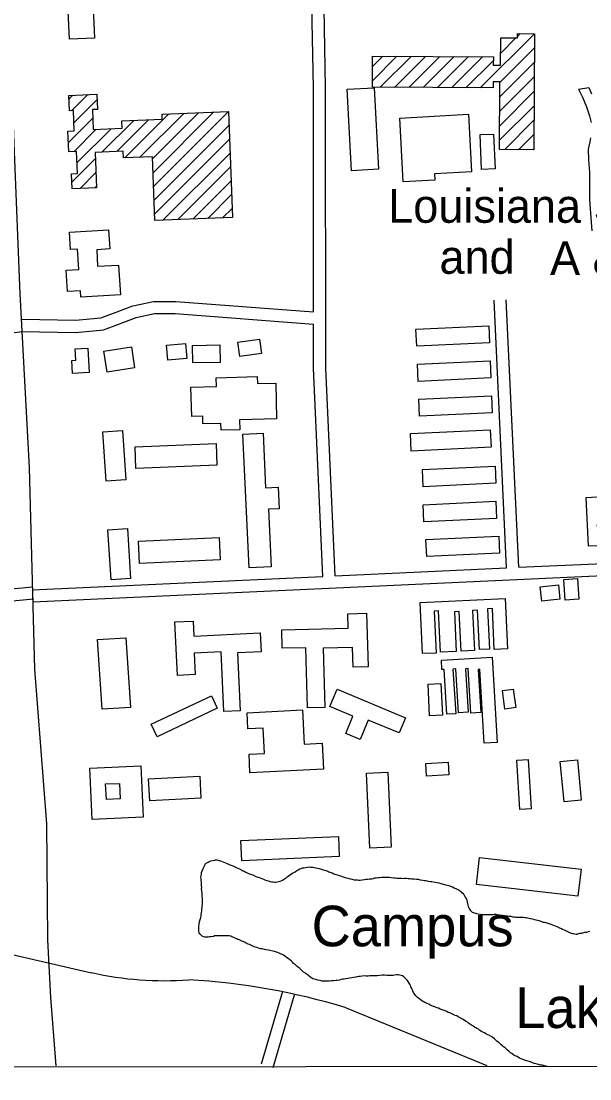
# Model space of a CAD drawing. Extents: x 3297716 to 3335574, y 688621 to 713991.
# Drawn here: x 3330340 to 3331741, y 693999 to 696608 of the extents above; entities that cross this region are included whole.
import ezdxf

# ---------------------------------------------------------------- set-up
doc = ezdxf.new("R2010")
doc.units = 0
for name, color, linetype in [('V-BLDG-IDEN', 7, 'Continuous'), ('V-BLDG-OTLN', 7, 'Continuous'), ('V-GRID-FRAM', 7, 'Continuous'), ('V-RIVR-IDEN', 7, 'Continuous'), ('V-ROAD-CNTR', 7, 'Continuous'), ('V-TOPO-SHOR', 7, 'Continuous')]:
    doc.layers.add(name, color=color, linetype=linetype)

msp = doc.modelspace()

# ---------------------------------------------------------------- linework, layer by layer
at = {"layer": 'V-BLDG-OTLN'}
for p, q in [((3331471.4, 696443.3), (3331604.7, 696576.6)), ((3331521.8, 696529), (3331558.9, 696566.2)), ((3331521.9, 696564.5), (3331523.7, 696566.4)), ((3331562.8, 696570), (3331569.6, 696576.8)), ((3331519.8, 696456.4), (3331604.6, 696541.1)), ((3331205.8, 696460.6), (3331266.2, 696520.9)), ((3331206, 696496.1), (3331231, 696521.1)), ((3331225.1, 696444.4), (3331301.4, 696520.8)), ((3331260.2, 696444.3), (3331336.6, 696520.6)), ((3331295.4, 696444.1), (3331371.8, 696520.4)), ((3331330.6, 696443.9), (3331406.9, 696520.3)), ((3331365.8, 696443.8), (3331442.1, 696520.1)), ((3331401, 696443.6), (3331477.3, 696519.9)), ((3331436.2, 696443.5), (3331503.7, 696510.9)), ((3331519.7, 696420.9), (3331604.4, 696505.6)), ((3331519.5, 696385.4), (3331604.2, 696470.1)), ((3330458, 696415.8), (3330467.1, 696424.9)), ((3330464.3, 696386.8), (3330503.9, 696426.3)), ((3331519.4, 696349.8), (3331604.1, 696434.6)), ((3330469.8, 696357), (3330527, 696414.1)), ((3331519.2, 696314.3), (3331603.9, 696399)), ((3330595.6, 696270.5), (3330703.8, 696378.8)), ((3330632.3, 696271.9), (3330740.6, 696380.2)), ((3330663.7, 696268), (3330777.3, 696381.6)), ((3330665, 696233.9), (3330814.1, 696383)), ((3330666.3, 696199.9), (3330850.8, 696384.4)), ((3330456.4, 696308.2), (3330516.4, 696368.2)), ((3330539, 696284.7), (3330617.3, 696363)), ((3330575.7, 696286.1), (3330654.1, 696364.4)), ((3330667.6, 696165.8), (3330852.1, 696350.3)), ((3331530.9, 696290.6), (3331603.7, 696363.5)), ((3330469.3, 696285.7), (3330524.6, 696341)), ((3330477.6, 696258.7), (3330561.3, 696342.4)), ((3331566, 696290.5), (3331603.6, 696328)), ((3330668.9, 696131.7), (3330853.4, 696316.3)), ((3330464.7, 696210.4), (3330523, 696268.7)), ((3330689.3, 696116.8), (3330854.7, 696282.2)), ((3331601.2, 696290.3), (3331603.4, 696292.5)), ((3330726, 696118.2), (3330856, 696248.1)), ((3330484.9, 696195.2), (3330524.3, 696234.7)), ((3330521.6, 696196.6), (3330525.6, 696200.6)), ((3330762.8, 696119.6), (3330857.3, 696214.1)), ((3330799.6, 696121), (3330858.6, 696180)), ((3330836.3, 696122.4), (3330859.9, 696146))]:
    msp.add_line(p, q, dxfattribs=at)
for points in [[(3330410, 696709.2), (3330514.1, 696714), (3330521, 696565.6), (3330459, 696562.8), (3330454.2, 696667.1), (3330412, 696665.1)], [(3331604.7, 696576.6), (3331603.4, 696290.3), (3331519.1, 696290.7), (3331519.9, 696457.8), (3331502.9, 696457.9), (3331502.9, 696443.1), (3331205.8, 696444.5), (3331206.1, 696521.2), (3331503.7, 696519.8), (3331503.6, 696499.3), (3331521.6, 696499.2), (3331521.9, 696566.4), (3331562.8, 696566.2), (3331562.8, 696576.8)], [(3330850.8, 696384.4), (3330860.8, 696123.3), (3330669.5, 696116), (3330663.5, 696273.1), (3330592.1, 696270.4), (3330591.5, 696286.7), (3330522.4, 696284), (3330525.8, 696196.8), (3330465.3, 696194.5), (3330463.9, 696231), (3330478.6, 696231.5), (3330476.6, 696286), (3330457.3, 696285.3), (3330455.3, 696336.5), (3330470.6, 696337.1), (3330468.7, 696387), (3330459.1, 696386.6), (3330457.7, 696424.6), (3330526.5, 696427.2), (3330527.9, 696390), (3330515.6, 696389.5), (3330517.4, 696340.7), (3330589, 696343.4), (3330588.3, 696361.9), (3330687.6, 696365.7), (3330687.2, 696378.2)], [(3331210.2, 696443.3), (3331221, 696242.4), (3331153.8, 696238.8), (3331143, 696439.7)], [(3331281.7, 696211.4), (3331272.9, 696368.7), (3331442.1, 696378.1), (3331450, 696236.2), (3331358.8, 696231.1), (3331359.6, 696215.8)], [(3331504.1, 696329.2), (3331507.8, 696243.1), (3331474.7, 696241.7), (3331471, 696327.8)], [(3330584.5, 695932.4), (3330487.1, 695926.6), (3330486.2, 695942.5), (3330454, 695940.6), (3330450.9, 695993.6), (3330481.8, 695995.5), (3330478.8, 696045.3), (3330461.5, 696044.2), (3330458.9, 696087.2), (3330555.5, 696093), (3330558.3, 696046), (3330526, 696044), (3330528.4, 696003), (3330580.1, 696006.1)], [(3331313, 695848.1), (3331492.3, 695856.6), (3331494.3, 695814.5), (3331314.9, 695806.1)], [(3330504.1, 695800.9), (3330507.4, 695741), (3330466.8, 695738.7), (3330465.1, 695770.7), (3330474.3, 695771.2), (3330472.8, 695799.2)], [(3330551.6, 695742), (3330543.4, 695794.1), (3330611.5, 695804.8), (3330619.6, 695752.6)], [(3330748.3, 695775.7), (3330701.5, 695771.9), (3330698.5, 695808.6), (3330745.3, 695812.5)], [(3330830.5, 695766), (3330763.3, 695764.7), (3330762.5, 695808.1), (3330829.7, 695809.4)], [(3330932.1, 695788), (3330878.8, 695781), (3330874.2, 695816.1), (3330927.5, 695823.1)], [(3331316.5, 695761.4), (3331495.8, 695769.8), (3331497.8, 695727.8), (3331318.4, 695719.3)], [(3330820.6, 695728.4), (3330921.7, 695731), (3330922.2, 695713.8), (3330967.3, 695715), (3330969.5, 695627.1), (3330877.9, 695624.7), (3330878.5, 695600), (3330832.7, 695598.8), (3330832.3, 695615.3), (3330788, 695614.2), (3330787.5, 695633.8), (3330760.2, 695633.1), (3330758.4, 695704.7), (3330821.2, 695706.3)], [(3331319.7, 695675.6), (3331499, 695684), (3331501, 695642), (3331321.7, 695633.5)], [(3330549.3, 695473.4), (3330541.3, 695594.9), (3330589.7, 695598.1), (3330597.7, 695476.6)], [(3330902, 695259.2), (3330886.6, 695589.1), (3330936.3, 695591.4), (3330942.5, 695457), (3330973.3, 695458.5), (3330975.8, 695405.1), (3330949.7, 695403.9), (3330956.3, 695261.7)], [(3331299.1, 695590.4), (3331495.8, 695600.1), (3331498, 695557.4), (3331301.3, 695547.6)], [(3330620.6, 695557.7), (3330820.1, 695565.9), (3330822.3, 695512.7), (3330622.8, 695504.6)], [(3331328.8, 695501.7), (3331508.1, 695510.1), (3331510.1, 695468.1), (3331330.8, 695459.6)], [(3331738.4, 695312.7), (3331732.2, 695433.3), (3331784.5, 695436), (3331788, 695368.4), (3331759.9, 695366.9), (3331762.6, 695313.9)], [(3331330.3, 695415.1), (3331509.6, 695423.6), (3331511.6, 695381.5), (3331332.3, 695373.1)], [(3330561.3, 695230.3), (3330553.6, 695353.6), (3330601.7, 695356.6), (3330609.4, 695233.3)], [(3330830.5, 695279.5), (3330631.8, 695270), (3330629.2, 695324.9), (3330827.9, 695334.4)], [(3331337.5, 695329.4), (3331516.8, 695337.9), (3331518.8, 695295.8), (3331339.5, 695287.4)], [(3331710.7, 695233.1), (3331714.3, 695182.4), (3331680.8, 695180), (3331677.2, 695230.7)], [(3331667.7, 695182.4), (3331623, 695177.6), (3331619.2, 695212.6), (3331663.9, 695217.4)], [(3331323.1, 695174), (3331532.8, 695183.9), (3331538.7, 695059.8), (3331506, 695058.2), (3331501.3, 695159.3), (3331489.2, 695158.7), (3331493.9, 695059.3), (3331469.5, 695058.2), (3331464.9, 695155.3), (3331452.6, 695154.7), (3331457.3, 695055.6), (3331424.3, 695054), (3331419.7, 695151.6), (3331407.8, 695151), (3331412.4, 695053.1), (3331373.6, 695051.2), (3331368.7, 695153.5), (3331358.1, 695153), (3331363, 695049.5), (3331329.1, 695047.9)], [(3330982.2, 695106.9), (3331145.6, 695111.1), (3331144.7, 695146.2), (3331191.4, 695147.4), (3331194.8, 695015.8), (3331157.8, 695014.8), (3331156.6, 695063.2), (3331084.3, 695061.3), (3331088.1, 694915.2), (3331045.7, 694914.2), (3331041.9, 695062.6), (3330983.4, 695061.1)], [(3330839.7, 694905.3), (3330832.5, 695052.3), (3330766.3, 695049), (3330768.9, 694996.1), (3330724.8, 694993.9), (3330718.3, 695126.1), (3330763.9, 695128.3), (3330765.7, 695090.9), (3330929, 695098.9), (3330931.2, 695052.6), (3330872.9, 695049.7), (3330879.9, 694907.3)], [(3330538.3, 694923.7), (3330527.7, 695082.4), (3330597.9, 695087.1), (3330609.4, 694915.5), (3330539.2, 694910.8)], [(3331375.5, 695031.5), (3331500.5, 695039), (3331513.1, 694829.1), (3331481.4, 694827.2), (3331470.4, 695009.4), (3331466.5, 695009.2), (3331472.9, 694902.6), (3331448.1, 694901.1), (3331441.5, 695011.2), (3331435, 695010.8), (3331441.5, 694903.4), (3331418.1, 694902), (3331411.6, 695010.3), (3331404.2, 695009.8), (3331410.9, 694899.7), (3331388.8, 694898.4), (3331382.1, 695008.8), (3331376.9, 695008.5)], [(3331346.5, 694894.9), (3331343, 694972.6), (3331374.6, 694974), (3331378.1, 694896.3)], [(3330660.1, 694873.8), (3330808.6, 694944.2), (3330823.2, 694913.5), (3330674.7, 694843.1)], [(3331118.5, 694960.2), (3331286.9, 694890), (3331271.3, 694852.7), (3331195.5, 694884.3), (3331175.4, 694836.2), (3331139.8, 694851.1), (3331157.6, 694894), (3331100.8, 694917.7)], [(3331532.2, 694911.3), (3331526, 694957), (3331552.9, 694960.7), (3331559.1, 694914.9)], [(3330896.9, 694902.2), (3331033.2, 694909), (3331037.4, 694824.6), (3331081.7, 694826.8), (3331084.9, 694762.7), (3330903.8, 694753.7), (3330901.5, 694800.2), (3330939.8, 694802.1), (3330936.7, 694864.3), (3330898.8, 694862.4)], [(3331569.3, 694663.4), (3331561.5, 694785.5), (3331589.5, 694787.3), (3331597.3, 694665.2)], [(3331678, 694682.3), (3331668.6, 694781.9), (3331710.9, 694785.9), (3331720.4, 694686.3)], [(3330634.6, 694770.9), (3330640.4, 694644.9), (3330515.1, 694639.3), (3330509.3, 694765.2)], [(3331243.7, 694755.8), (3331251.8, 694570.4), (3331199.2, 694568.1), (3331191.1, 694753.5)], [(3331336.9, 694777.1), (3331392.3, 694780.4), (3331394.2, 694749), (3331338.8, 694745.7)], [(3330782.9, 694691.5), (3330656.7, 694684.8), (3330653.8, 694739.4), (3330780, 694746.1)], [(3330581.9, 694728), (3330583.6, 694690.1), (3330549.9, 694688.6), (3330548.1, 694726.5)], [(3331124, 694547.4), (3330883.8, 694537.3), (3330881.7, 694587), (3331121.9, 694597.1)], [(3331469.4, 694545.1), (3331719.8, 694516.5), (3331712.2, 694450), (3331461.8, 694478.6)]]:
    msp.add_lwpolyline(points, close=True, dxfattribs=at)
at = {"layer": 'V-GRID-FRAM'}
msp.add_lwpolyline([(3301838.5, 712184.2), (3333346.2, 712216.3), (3333372.6, 694031.5), (3301849.1, 693999.4), (3301838.5, 712184.2)], dxfattribs=at)
at = {"layer": 'V-ROAD-CNTR'}
for points in [[(3330276.8, 697447.5), (3330293.8, 697272.9), (3330300.3, 696835.3), (3330309.3, 696636.7), (3330323, 696285.3), (3330336.9, 695935.5), (3330359.2, 695506.3), (3330373, 695010), (3330402.1, 694628.6), (3330405.2, 694342), (3330411.8, 694200.1), (3330425.4, 694031.4)], [(3331060.4, 695890.4), (3331060.3, 696443.3), (3331055.7, 696688.2)], [(3331113.7, 695239.9), (3331090.4, 695752.2), (3331090.3, 696443.6), (3331085.7, 696688.8)], [(3330341.2, 695872.5), (3330473.5, 695870.2), (3330536.5, 695875.6), (3330567.5, 695887.4), (3330615.2, 695905.9), (3330665.8, 695916.5), (3330720.7, 695916.5), (3331060.4, 695890.4)], [(3331536.5, 695259.4), (3331505.4, 695919.2)], [(3331566.5, 695260.8), (3331535.4, 695920.6)], [(3330340.7, 695842.5), (3330474.5, 695840.2), (3330543.2, 695846), (3330578.3, 695859.4), (3330623.7, 695877), (3330668.9, 695886.5), (3330719.5, 695886.5), (3331060.4, 695860.3)], [(3331090.4, 695858), (3331090.4, 695881.4)], [(3331083.8, 695238.5), (3331060.4, 695751.5), (3331060.4, 695860.3)], [(3330168.5, 695820.6), (3330342.8, 695842.6)], [(3331566.5, 695260.8), (3331755.9, 695269.5), (3331939.1, 695277.5), (3332092.5, 695287.7)], [(3330368.7, 695175.4), (3331757.3, 695239.5), (3331940.7, 695247.6), (3332094.5, 695257.7)], [(3331113.7, 695239.9), (3331536.5, 695259.4)], [(3330367.3, 695205.4), (3331083.8, 695238.5)], [(3330368.4, 695212.1), (3329836.9, 695162.7)], [(3330371.2, 695182.2), (3329839.7, 695132.8)], [(3329996.9, 694379.8), (3330513.5, 694261.2)], [(3330932.1, 694036.2), (3330984.6, 694215.3)], [(3330960.9, 694027.8), (3331013.4, 694206.9)], [(3331140.9, 694174.6), (3331487.7, 694032.5)]]:
    msp.add_lwpolyline(points, dxfattribs=at)
for centre, radius, start, end in [((3330692.4, 695060.1), 818.6, 257.3767, 274.2322), ((3330660.3, 692598.7), 1647.5, 73.043, 86.7834)]:
    msp.add_arc(centre, radius, start, end, dxfattribs=at)
at = {"layer": 'V-TOPO-SHOR'}
msp.add_line((3331713.6, 696440.2), (3331738.9, 696443.8), dxfattribs=at)
for points in [[(3331713.6, 696440.2), (3331723.5, 696420.2), (3331732.9, 696396), (3331740.9, 696374.1), (3331745, 696357.3)], [(3331738.9, 696443.8), (3331745.4, 696428.6)], [(3331743.4, 696319.9), (3331741.3, 696309.8), (3331737.6, 696292), (3331738.5, 696264.7), (3331740.9, 696235.1), (3331740.6, 696203.2), (3331740.9, 696166.6), (3331746.3, 696090.2)], [(3330874.2, 694343.1), (3330871.5, 694344.8), (3330867.2, 694346.6), (3330864.1, 694347.9), (3330859.3, 694349.6), (3330856.3, 694350.9), (3330852.3, 694351.7), (3330849.3, 694351.7), (3330846.2, 694351.7), (3330841.9, 694351.7), (3330838.8, 694351.7), (3330835.4, 694351.7), (3330831.4, 694352.1), (3330828.4, 694352.1), (3330824.5, 694351.7), (3330821.4, 694351.7), (3330816.6, 694351.7), (3330813.6, 694350.8), (3330808.4, 694349.9), (3330804.4, 694349.4), (3330800.9, 694348.6), (3330797, 694348.6), (3330792.7, 694349), (3330789.6, 694349.8), (3330786.1, 694351.1), (3330783.5, 694353.7), (3330780.5, 694356.8), (3330778.7, 694359.4), (3330777.4, 694362.4), (3330777.4, 694366.4), (3330777.8, 694371.6), (3330777.8, 694375.9), (3330778.2, 694379), (3330778.6, 694382.1), (3330779.1, 694386.4), (3330781.2, 694392.1), (3330782.5, 694397.3), (3330783.4, 694402.1), (3330783.8, 694405.6), (3330784.2, 694408.6), (3330785.1, 694413.9), (3330785.1, 694417.4), (3330785.9, 694423), (3330786.4, 694426.1), (3330786.8, 694429.1), (3330787.2, 694433), (3330787.2, 694437.4), (3330787.2, 694440.9), (3330787.2, 694445.2), (3330786.3, 694450), (3330785.9, 694453.1), (3330785.8, 694457), (3330785, 694462.7), (3330784.5, 694467.5), (3330784.9, 694470.9), (3330784.1, 694475.3), (3330784.5, 694481), (3330784, 694484.9), (3330783.6, 694489.2), (3330783.6, 694494), (3330783.1, 694497.5), (3330783.6, 694500.6), (3330784, 694504.1), (3330784.4, 694508.4), (3330785.7, 694512.3), (3330788.3, 694518), (3330791.8, 694524.5), (3330793.5, 694528.5), (3330795.7, 694531.1), (3330800.5, 694533.7), (3330803.1, 694535.5), (3330807, 694536.8), (3330811.3, 694538.1), (3330816.1, 694539), (3330819.2, 694539.4), (3330822.2, 694539.4), (3330825.3, 694538.6), (3330828.3, 694537.7), (3330831.4, 694537.3), (3330835.7, 694535.6), (3330839.7, 694533.8), (3330843.2, 694532.5), (3330847.5, 694530.4), (3330850.6, 694528.6), (3330854.5, 694527.3), (3330857.6, 694526), (3330861.9, 694524.7), (3330865, 694523), (3330870.2, 694520.8), (3330874.1, 694519.1), (3330878.1, 694516.9), (3330883.7, 694513.9), (3330886.3, 694512.2), (3330889.4, 694511.3), (3330893.8, 694508.7), (3330898.6, 694507), (3330902.5, 694505.2), (3330907.7, 694503.1), (3330911.2, 694502.2), (3330916.4, 694499.6), (3330920.8, 694497.9)], [(3330920.8, 694497.9), (3330923.9, 694496.6), (3330928.6, 694494.8), (3330933, 694493.6), (3330937.4, 694491.8), (3330940.4, 694490.5), (3330944.8, 694488.8), (3330949.6, 694487.5), (3330953.1, 694486.2), (3330957, 694484.9), (3330960, 694484.9), (3330964.4, 694484.5), (3330967.4, 694484.5), (3330970.5, 694485.4), (3330974.9, 694486.3), (3330977.9, 694486.7), (3330982.3, 694488.5), (3330985.3, 694489.8), (3330990.1, 694493.3), (3330993.1, 694495), (3330995.7, 694497.6), (3330998.3, 694499.4), (3331001.4, 694502), (3331004.9, 694504.2), (3331008.8, 694506.8), (3331011.8, 694508.6), (3331014.9, 694510.3), (3331019.2, 694513.4), (3331022.7, 694515.1), (3331026.6, 694516.9), (3331029.7, 694517.8), (3331033.6, 694519.5), (3331036.6, 694520), (3331041.4, 694520.9), (3331045.3, 694521.7), (3331050.1, 694522.2), (3331053.6, 694521.8), (3331058.4, 694521.3), (3331062.3, 694520.9), (3331065.8, 694520), (3331070.6, 694518.8), (3331074.1, 694517.9), (3331077.2, 694517), (3331081.5, 694515.7), (3331087.2, 694514.4), (3331090.7, 694513.1), (3331095.5, 694511.4), (3331098.5, 694510.1), (3331102.9, 694508.4), (3331106.4, 694507.5), (3331110.7, 694505.3), (3331115.1, 694503.6), (3331119.4, 694502.3), (3331123.4, 694500.6), (3331126.9, 694500.2), (3331133.4, 694497.6), (3331138.6, 694495.8), (3331141.7, 694495), (3331144.7, 694494.1), (3331150.4, 694492.4), (3331155.6, 694492), (3331160, 694490.2), (3331163.5, 694490.2), (3331168.7, 694489.8), (3331171.8, 694489.4), (3331175.2, 694489.4), (3331180, 694489.8), (3331185.7, 694490.7), (3331190.1, 694492.1), (3331193.1, 694492.1), (3331198.8, 694492.5), (3331204, 694493), (3331208.3, 694493.4), (3331211.4, 694494.7), (3331214.9, 694494.7), (3331219.7, 694495.6), (3331223.2, 694495.6), (3331227.9, 694496.5), (3331231.4, 694496.5), (3331238, 694497), (3331243.2, 694496.6), (3331247.1, 694496.6), (3331251.5, 694495.7), (3331258, 694494.8), (3331261.9, 694494.9), (3331265.9, 694494), (3331271.1, 694494.4), (3331274.1, 694494), (3331278.1, 694494), (3331282.8, 694493.6), (3331285.9, 694494), (3331288.9, 694494.1), (3331293.7, 694493.6), (3331298.1, 694493.2), (3331301.6, 694492.8), (3331305.1, 694492.8), (3331308.6, 694492.4), (3331314.2, 694491.9), (3331318.6, 694491.5), (3331322.9, 694490.2), (3331329.5, 694489.4)], [(3331329.5, 694489.4), (3331333, 694488.5), (3331336.9, 694488.5), (3331343, 694487.2), (3331348.7, 694486.4), (3331352.1, 694485.9), (3331356.1, 694485.5), (3331360.4, 694484.7), (3331364.3, 694483.4), (3331369.1, 694482.5), (3331373.9, 694481.2), (3331377.9, 694480.3), (3331383.1, 694478.6), (3331386.1, 694478.2), (3331390.5, 694477.3), (3331393.6, 694476.5), (3331398.4, 694474.7), (3331403.1, 694473), (3331407.5, 694470.4), (3331412.7, 694468.2), (3331416.2, 694466.1), (3331419.3, 694464.3), (3331423.2, 694461.7), (3331425.4, 694459.6), (3331428.5, 694457), (3331430.6, 694454.4), (3331432.8, 694450.9), (3331434.6, 694447.4), (3331436.3, 694443.9), (3331438.1, 694440), (3331439.4, 694435.6), (3331439.9, 694432.2), (3331440.7, 694427.8), (3331442, 694424.8), (3331442.9, 694420.8), (3331444.7, 694418.2), (3331446.9, 694415.2), (3331449.1, 694412.6), (3331451.7, 694410.8), (3331462.1, 694406.9)], [(3331462.1, 694406.9), (3331466.5, 694406.1), (3331472.2, 694405.2), (3331475.6, 694404.8), (3331480, 694404.8), (3331483.1, 694404.8), (3331486.5, 694404.8), (3331490.5, 694404.4), (3331494.8, 694404.9), (3331498.3, 694404.4), (3331501.8, 694404.9), (3331505.3, 694405.3), (3331509.6, 694405.3), (3331514.4, 694404), (3331519.2, 694403.6), (3331523.1, 694402.8), (3331527.5, 694402.3), (3331530.5, 694401.9), (3331535.3, 694401.5), (3331538.4, 694401.5), (3331542.8, 694400.6), (3331546.7, 694400.2), (3331550.6, 694399.3), (3331555.8, 694398.9), (3331559.3, 694398.5), (3331562.8, 694398.1), (3331567.2, 694398.1), (3331570.6, 694398.1), (3331573.7, 694398.1), (3331577.6, 694398.1), (3331581.1, 694397.7), (3331584.6, 694397.2), (3331587.6, 694396.8), (3331591.6, 694396), (3331595.5, 694394.7), (3331600.3, 694393.8), (3331604.6, 694392.5), (3331609.4, 694391.2), (3331612.5, 694390.4), (3331616, 694389.5), (3331620.8, 694388.2), (3331626, 694386), (3331629.5, 694385.6), (3331633.4, 694384.7), (3331637.8, 694383.4), (3331640.8, 694382.6), (3331645.2, 694380.9), (3331649.1, 694379.6), (3331652.2, 694378.3), (3331656.1, 694377), (3331660.4, 694375.2), (3331663.9, 694373.5), (3331667, 694372.2), (3331671.4, 694370.5), (3331674, 694368.7), (3331677.9, 694367), (3331681.8, 694365.3), (3331686.6, 694363.1), (3331690.1, 694361.4), (3331694, 694359.6), (3331698.4, 694357.9), (3331701.4, 694357.9), (3331704.5, 694357), (3331707.5, 694356.6), (3331710.6, 694356.6), (3331713.6, 694357.5), (3331717.1, 694358.4), (3331721, 694358.8), (3331724.5, 694359.7), (3331729.3, 694361), (3331733.7, 694361.5), (3331738.5, 694362.4), (3331741.5, 694363.2)], [(3331288.3, 694246.2), (3331285.7, 694248.8), (3331283.1, 694250.9), (3331280, 694253.1), (3331276.1, 694254.4), (3331272.1, 694255.3), (3331268.7, 694256.1), (3331264.7, 694255.7), (3331260.4, 694255.2), (3331256.5, 694254.4), (3331253.4, 694253.9), (3331250.4, 694253.9), (3331247.3, 694253.9), (3331244.3, 694253.9), (3331240.8, 694254.3), (3331235.1, 694254.7), (3331229.5, 694254.7), (3331224.2, 694254.3), (3331217.3, 694253.8), (3331212.5, 694253.8), (3331207.2, 694253.4), (3331204.2, 694253.3), (3331199, 694253.3), (3331195, 694252.9), (3331190.3, 694252.9), (3331186.3, 694253.3), (3331180.7, 694252.8), (3331175.4, 694252), (3331172.4, 694251.5), (3331167.6, 694250.6), (3331164.6, 694249.8), (3331158.9, 694249.3), (3331154.5, 694248.4), (3331149.3, 694247.5), (3331145.8, 694247.1), (3331141, 694246.2), (3331136.2, 694244.9), (3331132.8, 694244.9), (3331128.4, 694244), (3331124.1, 694243.1), (3331118.8, 694241.8), (3331115.3, 694241.8), (3331110.1, 694240.9), (3331104.9, 694240.9), (3331099.7, 694240.4), (3331095.3, 694240.4), (3331089.6, 694240), (3331085.3, 694240.4), (3331080.9, 694240.4), (3331076.6, 694241.7), (3331070.9, 694243), (3331066.1, 694244.3), (3331062.6, 694245.1), (3331059.1, 694246.4), (3331053.9, 694249), (3331049.5, 694252.5), (3331046.9, 694254.7), (3331043, 694257.7), (3331040.4, 694259.9), (3331036, 694262.9), (3331031.6, 694266.8), (3331029, 694269), (3331026.4, 694271.2), (3331022.5, 694274.6), (3331020.3, 694276.8), (3331014.2, 694282.5), (3331011.5, 694284.2), (3331008.5, 694286.8), (3331005, 694290.3), (3331002.4, 694292.5), (3331000.2, 694294.6), (3330996.7, 694296.8), (3330993.2, 694299.8), (3330990.1, 694302), (3330986.7, 694304.2), (3330983.2, 694306.3), (3330977.1, 694308.5), (3330972.3, 694310.7), (3330968.8, 694311.5), (3330964, 694313.3), (3330960.1, 694314.1), (3330953.1, 694315.9), (3330949.6, 694316.7), (3330943.9, 694317.6), (3330939.6, 694318), (3330933.5, 694319.7), (3330930.4, 694320.2), (3330924.7, 694321.4), (3330920.8, 694323.2), (3330917.8, 694324), (3330913.8, 694325.3), (3330909, 694327.5), (3330905.6, 694329.2), (3330902.5, 694330.5), (3330899.5, 694331.8), (3330894.7, 694334), (3330892, 694335.7), (3330886.8, 694337.9), (3330883.7, 694339.2), (3330878.1, 694342.2), (3330874.2, 694343.1)], [(3331636.6, 694029.8), (3331633, 694030.5), (3331630, 694031.8), (3331624.8, 694033.1), (3331620.4, 694033.1), (3331611.7, 694035.7), (3331608.6, 694036.1), (3331605.1, 694037.4), (3331599.9, 694039.2), (3331596.9, 694040.5), (3331592.1, 694041.8), (3331588.6, 694043.1), (3331585.5, 694043.9), (3331578.5, 694046.5), (3331572.4, 694049.1), (3331568.1, 694050.8), (3331562.4, 694054.3), (3331557.6, 694056.5), (3331554.5, 694057.8), (3331549.3, 694061.7), (3331545.8, 694063.9), (3331542.8, 694066.5), (3331538, 694070.8), (3331535.3, 694073.4), (3331532.7, 694075.6), (3331528.4, 694078.6), (3331526.2, 694080.8), (3331523.1, 694083), (3331520.1, 694086), (3331517.9, 694088.2), (3331515.3, 694089.9), (3331512.6, 694092.5), (3331509.1, 694095.6), (3331506.5, 694097.7), (3331503, 694100.8), (3331500, 694103.4), (3331494.3, 694106), (3331489.9, 694108.2), (3331485.1, 694110.8), (3331481.6, 694112.5), (3331477.7, 694114.7), (3331474.7, 694116.4), (3331470.3, 694119), (3331466.8, 694121.6), (3331462.9, 694123.8), (3331460.3, 694125.5), (3331457.2, 694126.8), (3331453.3, 694129.8), (3331450.2, 694131.6), (3331447.6, 694133.7), (3331442.8, 694136.8), (3331440.2, 694139), (3331436.7, 694141.1), (3331432.3, 694143.7), (3331429.3, 694145.5), (3331425.8, 694147.6), (3331420.1, 694150.7), (3331417.1, 694152.4), (3331414, 694154.6), (3331409.2, 694155.9), (3331403.1, 694158.9), (3331396.6, 694161.9), (3331392.6, 694163.2), (3331388.7, 694165.4), (3331383.5, 694167.6), (3331380, 694168.4), (3331373, 694171), (3331368.2, 694173.6), (3331364.3, 694174.9), (3331359.5, 694176.6), (3331356, 694177.9), (3331349.9, 694180.5), (3331344.7, 694183.6), (3331340.3, 694185.3), (3331335.1, 694187.9), (3331330.7, 694190.5), (3331327.6, 694191.8), (3331322.8, 694195.7), (3331319.8, 694197.9), (3331316.3, 694200.9), (3331312.8, 694204), (3331310.6, 694206.6), (3331308.4, 694209.6), (3331306.7, 694212.2), (3331305.4, 694216.1), (3331303.2, 694220.1), (3331302.3, 694224), (3331300.5, 694226.6), (3331299.2, 694229.6), (3331297.9, 694232.7), (3331296.2, 694235.7), (3331294, 694239.2), (3331290.9, 694242.7), (3331288.3, 694246.2)]]:
    msp.add_lwpolyline(points, dxfattribs=at)

# ---------------------------------------------------------------- texts
at = {"layer": 'V-BLDG-IDEN'}
for s, p in [('Louisiana State University', (3331244.6, 696110.4)), ('and', (3331370.9, 695984.6)), ('A & M College', (3331643.4, 695982))]:
    msp.add_text(s, height=83, dxfattribs=at).set_placement(p)
at = {"layer": 'V-RIVR-IDEN'}
for s, p in [('Campus', (3331055.7, 694326.3)), ('Lake', (3331557.6, 694124.8))]:
    msp.add_text(s, height=100, dxfattribs=at).set_placement(p)

doc.saveas('drawing.dxf')
